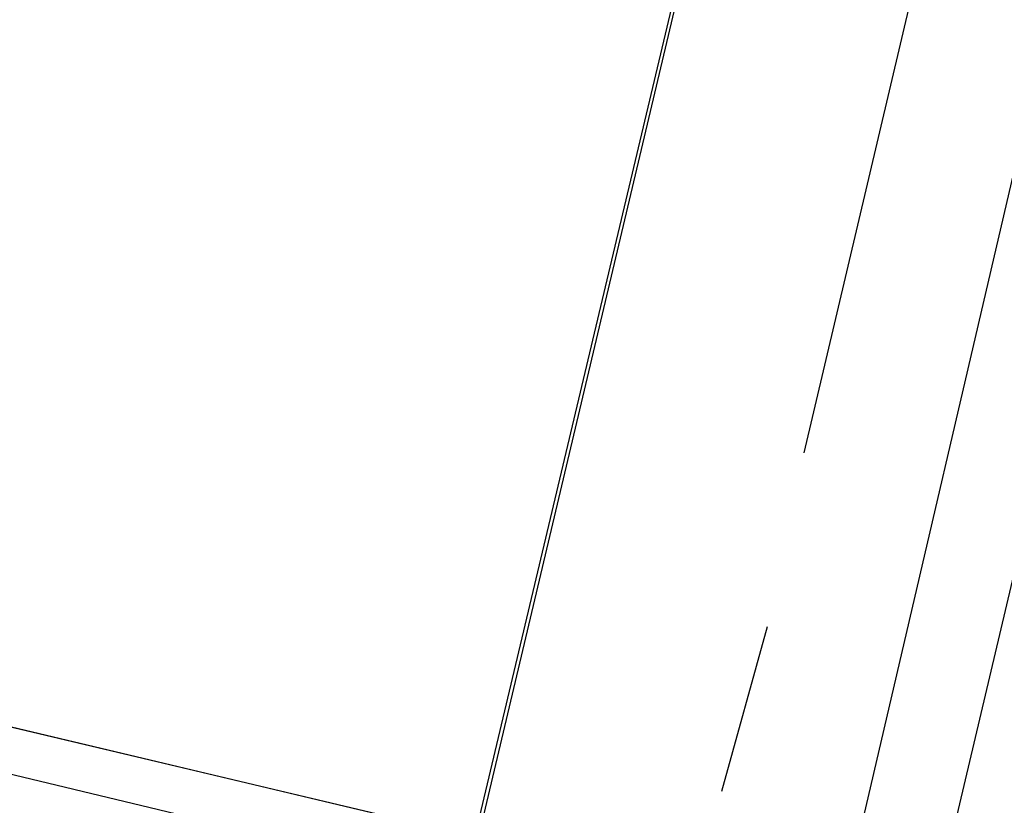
# Model space of a CAD drawing. Header units: feet. Extents: x -79 to 198, y -22 to 181.
# Tile 268 of 318: x 87.58 to 89.01, y 149.78 to 150.93. Entities that reach past the tile are written whole.
import ezdxf

# ---------------------------------------------------------------- set-up
doc = ezdxf.new("R2010")
doc.units = ezdxf.units.FT
doc.layers.add('A-AREA-UNIDAD', color=30, linetype='CONTINUOUS')
doc.layers.add('A-LINEA', color=7, linetype='CONTINUOUS')

msp = doc.modelspace()

# ---------------------------------------------------------------- linework, layer by layer
at = {"layer": 'A-AREA-UNIDAD'}
msp.add_lwpolyline([(84.928, 131.1289), (85.152, 132.6933), (86.8, 132.5333), (87.552, 135.8578), (85.152, 136.2489), (85.12, 137.3333), (86.08, 141.3689), (87.072, 141.4222), (87.12, 140.6578), (87.648, 141.1733), (87.712, 141.5822), (87.488, 142.2933), (86.56, 142.3289), (86.56, 143.3778), (87.872, 148.8889), (88.64, 149.0489), (91.008, 159.2178), (90.432, 159.2533), (90.432, 159.8933), (87.008, 159.7689), (77.6, 158.8622), (74.112, 158.2578)], dxfattribs=at)
at = {"layer": 'A-LINEA'}
for p, q in [((88.7067, 148.7644), (91.2, 159.3511)), ((88.0533, 148.9244), (90.52, 159.3378)), ((88.24, 149.7378), (79.1867, 151.8844)), ((79.7867, 151.6844), (87.8933, 149.7511)), ((89, 151.4844), (88.72, 150.2978)), ((88.6667, 150.0444), (88.6, 149.8044))]:
    msp.add_line(p, q, dxfattribs=at)
msp.add_lwpolyline([(90.72, 160.1778), (88.24, 149.7378), (79.1867, 151.8844)], dxfattribs=at)

doc.saveas('drawing.dxf')
